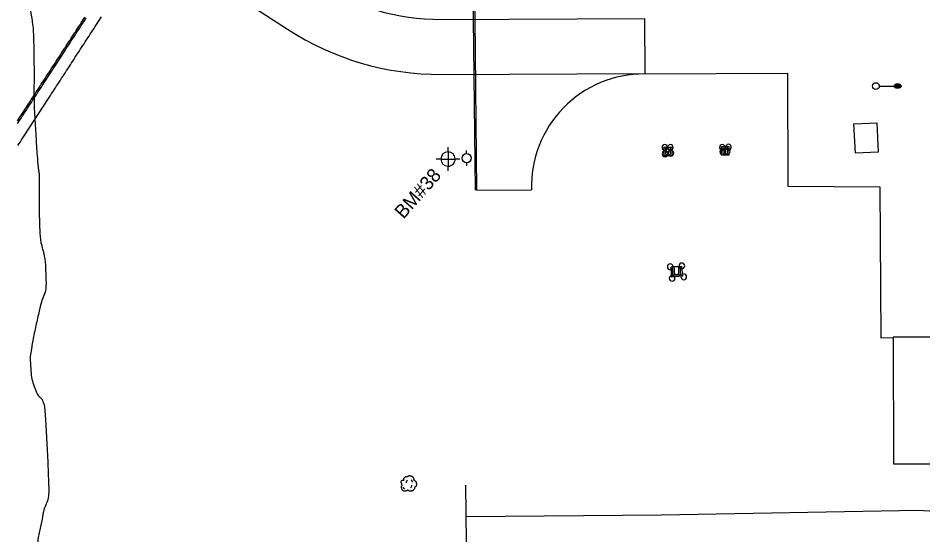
# Model space of a CAD drawing. Extents: x 2145380 to 2157287, y 139568 to 149130.
# Drawn here: x 2151598.2 to 2151993.3, y 142048.7 to 142274.3 of the extents above; entities that cross this region are included whole.
import ezdxf

# ---------------------------------------------------------------- set-up
doc = ezdxf.new("R2010")
doc.units = 0
for name, color, linetype in [('PR_PREVIOUSLY CONSTRUCTED', 7, 'Continuous'), ('SURV_Benchmark', 7, 'Continuous'), ('TOPO_Asphalt', 7, 'Continuous'), ('TOPO_Building', 7, 'Continuous'), ('TOPO_Curb Back', 7, 'Continuous'), ('TOPO_Dirt Grav', 7, 'Continuous'), ('TOPO_Fence', 7, 'Continuous'), ('TOPO_Light Pole', 7, 'Continuous'), ('TOPO_Misc', 7, 'Continuous'), ('TOPO_Power Pole', 7, 'Continuous'), ('TOPO_Tree', 7, 'Continuous'), ('TOPO_Wall Freestanding', 7, 'Continuous')]:
    doc.layers.add(name, color=color, linetype=linetype)

# ---------------------------------------------------------------- blocks, each defined once
blk = doc.blocks.new('POWPOL')
at = {"layer": 'TOPO_Power Pole'}
for p, q in [((0, 10.2), (0, 17.3)), ((0, -10.2), (0, -17.3))]:
    blk.add_line(p, q, dxfattribs=at)
blk.add_circle((0, 0), 10.2, dxfattribs=at)
blk = doc.blocks.new('LP')
at = {"layer": 'TOPO_Light Pole'}
blk.add_line((3.8, 0), (20.3, 0), dxfattribs=at)
for points in [[(20.3, 0), (27.9, 0)], [(20.3, 0), (23.5, 0)], [(20.8, 1.3), (27.4, 1.3)], [(20.8, 1.3), (23.5, 1.3)], [(23.7, 1.3), (27.4, 1.3)], [(23.7, 0), (27.9, 0)], [(20.8, -1.3), (27.4, -1.3)], [(20.8, -1.3), (23.5, -1.3)], [(23.7, -1.3), (27.4, -1.3)]]:
    blk.add_lwpolyline(points, dxfattribs=at)
blk.add_circle((0, 0), 3.81, dxfattribs=at)
blk.add_ellipse((24.1, 0), major_axis=(3.81, 0), ratio=0.666667, dxfattribs=at)
blk = doc.blocks.new('POST')
at = {"layer": 'TOPO_Misc'}
for start, end in [(90, 180), (180, 270), (360, 90), (270, 0)]:
    blk.add_arc((0, 0), 3.16, start, end, dxfattribs=at)
blk = doc.blocks.new('TREE')
at = {"layer": 'TOPO_Tree'}
for points in [[(-3.5, 17.6), (-3.1, 18.3), (-2.6, 18.8), (-1.9, 19.2), (-1, 19.7), (-0.2, 20), (0.7, 20.2), (1.6, 20.5), (2.5, 20.8), (3.4, 20.8), (4.1, 20.7), (4.8, 20.5), (5.5, 20.2), (6.4, 19.9), (7.3, 19.7), (8.2, 19.2), (9.4, 18.4), (10, 17.2), (10.8, 16), (11.2, 15.3), (11.6, 14.6), (11.9, 13.9), (12.2, 13.1), (11.4, 12), (11.9, 11.2), (12, 11), (12.2, 10.9), (12.4, 10.7), (12.9, 10.4), (13.5, 10), (14, 9.7), (14.7, 9.2), (15.4, 8.7), (16.1, 8.1), (16.7, 7.5), (16.9, 6.7), (17.1, 6), (17.6, 4.4), (17.7, 2.8), (17.7, 1.2), (17.7, -0.2), (17.8, -2.2), (16.6, -3), (15.5, -3.8), (14.3, -4.6), (13.2, -5.3)], [(-14.1, -0.4), (-14.2, 0.5), (-14.4, 1.4), (-14.6, 2.3), (-14.8, 3.2), (-15.5, 4), (-15.7, 4.9), (-15.8, 5.6), (-15.7, 6.3), (-15.7, 7), (-15.6, 7.9), (-15.7, 8.8), (-15.1, 9.7), (-14.6, 10.4), (-13.8, 10.5), (-13, 10.7), (-12.2, 11), (-11.1, 10), (-10.4, 10.7), (-9.4, 11.7), (-10.3, 13.3), (-9.8, 14.4), (-9.6, 15.1), (-9.3, 15.9), (-8.8, 16.5), (-8.2, 17.3), (-7.5, 17.7), (-6.7, 18.1), (-6.1, 18.4), (-5.6, 18.6), (-5.1, 18.7), (-4.5, 18.7), (-4, 18.5), (-3.5, 18.1)], [(13.2, -5.3), (13.3, -5.8), (13.4, -6.3), (13.4, -6.7), (13.8, -8.5), (12.2, -10), (10.8, -11.5), (10, -12.3), (9.1, -12.8), (8.2, -13.1), (6, -13.8), (3.3, -13.6), (1.3, -13.1), (0.5, -12.9), (-0.1, -11.4), (-0.8, -11.5), (-2, -11.6), (-3.3, -12.8), (-4.5, -13.1), (-6.1, -13.5), (-7.8, -14), (-9.3, -13.6), (-11.4, -13.1), (-12.8, -11.4), (-14.1, -9.4), (-15.3, -7.3), (-15.6, -5.1), (-15.1, -3), (-14.9, -1.9), (-13.9, -0.8), (-13.5, 0.1)], [(-4.2, 5.1), (-4.5, 6.1), (-4.3, 7.2), (-3.8, 8.2), (-3.3, 9.3), (-2.7, 10.3), (-1.6, 11)], [(5.9, 11.2), (6.5, 10.7), (7, 10.2), (7.4, 9.5), (7.9, 8.6), (8.3, 7.6), (8.5, 6.6)], [(-11.4, -4.5), (-11.5, -5.4), (-11, -6.3), (-10.1, -7.2), (-9.3, -8), (-8.5, -8.3), (-7.7, -8.1)], [(4.8, -6.3), (5.7, -5.7), (6.3, -4.9), (6.8, -3.9), (7.4, -2.8), (7.6, -1.7), (7.5, -0.6)]]:
    blk.add_open_spline(points, degree=3, dxfattribs=at)
blk = doc.blocks.new('BM')
at = {"layer": 'SURV_Benchmark'}
for p, q in [((0, 2.49), (0, 4.15)), ((-2.49, 0), (-4.16, 0)), ((4.16, 0), (2.49, 0)), ((0, -4.16), (0, -2.49))]:
    blk.add_line(p, q, dxfattribs=at)
for points in [[(-2.5, 0), (-2.49, 0), (0, 0), (0, -2.49), (0, -2.49)], [(-2.5, 0), (-2.49, 0), (0, 0), (0, -2.49), (0, -2.49)], [(0, 2.49), (0, 2.49), (0, 0), (2.49, 0), (2.49, 0), (2.49, 0)], [(0, 2.49), (0, 2.49), (0, 0), (2.49, 0), (2.49, 0), (2.49, 0), (2.49, 0)]]:
    blk.add_lwpolyline(points, dxfattribs=at)
for start, end in [(90.0638, 180.0068), (0.0638, 90.0068), (0.0638, 90.0068), (180.0638, 270.0068), (180.0638, 270.0068), (269.9472, 359.9927)]:
    blk.add_arc((0, 0), 2.5, start, end, dxfattribs=at)

msp = doc.modelspace()

# ---------------------------------------------------------------- linework, layer by layer
at = {"layer": 'PR_PREVIOUSLY CONSTRUCTED'}
for p, q in [((2151676.4, 142295.11), (2151715.89, 142269.44)), ((2151782.86, 142273.74), (2151871.72, 142274.18)), ((2151871.72, 142274.18), (2151871.84, 142250.18)), ((2151782.98, 142249.74), (2151871.84, 142250.18))]:
    msp.add_line(p, q, dxfattribs=at)
for points in [[(2151597.98, 142229.51), (2151598.53, 142230.34), (2151599.07, 142231.18), (2151599.62, 142232.02), (2151600.16, 142232.86), (2151600.71, 142233.7), (2151601.25, 142234.54), (2151601.8, 142235.38), (2151602.34, 142236.21), (2151602.89, 142237.05), (2151603.43, 142237.89), (2151603.97, 142238.73), (2151604.52, 142239.57), (2151605.06, 142240.41), (2151605.61, 142241.24), (2151606.15, 142242.08), (2151606.7, 142242.92), (2151607.24, 142243.76), (2151607.79, 142244.6), (2151608.33, 142245.44), (2151608.88, 142246.28), (2151608.92, 142246.34), (2151609.42, 142247.11), (2151609.97, 142247.95), (2151610.51, 142248.79), (2151611.06, 142249.63), (2151611.6, 142250.47), (2151612.15, 142251.31), (2151612.69, 142252.15), (2151613.24, 142252.98), (2151613.78, 142253.82), (2151614.33, 142254.66), (2151614.87, 142255.5), (2151615.42, 142256.34), (2151615.96, 142257.18), (2151616.51, 142258.01), (2151617.05, 142258.85), (2151617.6, 142259.69), (2151618.14, 142260.53), (2151618.69, 142261.37), (2151619.23, 142262.21), (2151619.78, 142263.05), (2151620.32, 142263.88), (2151620.87, 142264.72), (2151621.41, 142265.56), (2151621.96, 142266.4), (2151622.5, 142267.24), (2151623.05, 142268.08), (2151623.59, 142268.91), (2151624.14, 142269.75), (2151624.68, 142270.59), (2151625.23, 142271.43), (2151625.77, 142272.27), (2151626.32, 142273.11), (2151626.86, 142273.95), (2151627.41, 142274.78)], [(2151598, 142228.3), (2151598.54, 142229.14), (2151599.09, 142229.98), (2151599.63, 142230.82), (2151600.18, 142231.66), (2151600.72, 142232.5), (2151601.27, 142233.33), (2151601.81, 142234.17), (2151602.36, 142235.01), (2151602.9, 142235.85), (2151603.44, 142236.69), (2151603.99, 142237.53), (2151604.53, 142238.37), (2151605.08, 142239.2), (2151605.62, 142240.04), (2151606.17, 142240.88), (2151606.71, 142241.72), (2151607.26, 142242.56), (2151607.8, 142243.4), (2151608.35, 142244.23), (2151608.89, 142245.07), (2151609.44, 142245.91), (2151609.48, 142245.98), (2151609.98, 142246.75), (2151610.53, 142247.59), (2151611.07, 142248.43), (2151611.62, 142249.27), (2151612.16, 142250.1), (2151612.71, 142250.94), (2151613.25, 142251.78), (2151613.8, 142252.62), (2151614.34, 142253.46), (2151614.89, 142254.3), (2151615.43, 142255.14), (2151615.98, 142255.97), (2151616.52, 142256.81), (2151617.07, 142257.65), (2151617.61, 142258.49), (2151618.16, 142259.33), (2151618.7, 142260.17), (2151619.25, 142261), (2151619.79, 142261.84), (2151620.34, 142262.68), (2151620.88, 142263.52), (2151621.43, 142264.36), (2151621.97, 142265.2), (2151622.52, 142266.04), (2151623.06, 142266.87), (2151623.61, 142267.71), (2151624.15, 142268.55), (2151624.7, 142269.39), (2151625.24, 142270.23), (2151625.79, 142271.07), (2151626.33, 142271.91), (2151626.88, 142272.74), (2151627.42, 142273.58), (2151627.97, 142274.42)], [(2151598.11, 142218.69), (2151598.66, 142219.52), (2151599.2, 142220.36), (2151599.75, 142221.2), (2151600.29, 142222.04), (2151600.84, 142222.88), (2151601.38, 142223.72), (2151601.93, 142224.56), (2151602.47, 142225.39), (2151603.02, 142226.23), (2151603.56, 142227.07), (2151604.11, 142227.91), (2151604.65, 142228.75), (2151605.2, 142229.59), (2151605.74, 142230.42), (2151606.29, 142231.26), (2151606.83, 142232.1), (2151607.38, 142232.94), (2151607.92, 142233.78), (2151608.47, 142234.62), (2151609.01, 142235.46), (2151609.56, 142236.29), (2151610.1, 142237.13), (2151610.65, 142237.97), (2151611.19, 142238.81), (2151611.74, 142239.65), (2151612.28, 142240.49), (2151612.83, 142241.33), (2151613.37, 142242.16), (2151613.92, 142243), (2151613.96, 142243.07), (2151614.46, 142243.84), (2151615.01, 142244.68), (2151615.55, 142245.52), (2151616.1, 142246.36), (2151616.64, 142247.19), (2151617.19, 142248.03), (2151617.73, 142248.87), (2151618.28, 142249.71), (2151618.82, 142250.55), (2151619.37, 142251.39), (2151619.91, 142252.23), (2151620.46, 142253.06), (2151621, 142253.9), (2151621.55, 142254.74), (2151622.09, 142255.58), (2151622.64, 142256.42), (2151623.18, 142257.26), (2151623.73, 142258.09), (2151624.27, 142258.93), (2151624.81, 142259.77), (2151625.36, 142260.61), (2151625.9, 142261.45), (2151626.45, 142262.29), (2151626.99, 142263.13), (2151627.54, 142263.96), (2151628.08, 142264.8), (2151628.63, 142265.64), (2151629.17, 142266.48), (2151629.72, 142267.32), (2151630.26, 142268.16), (2151630.81, 142269), (2151631.35, 142269.83), (2151631.9, 142270.67), (2151632.44, 142271.51), (2151632.99, 142272.35), (2151633.53, 142273.19), (2151634.08, 142274.03), (2151634.62, 142274.86)]]:
    msp.add_lwpolyline(points, dxfattribs=at)
for radius in [98, 122]:
    msp.add_arc((2151782.37, 142371.74), radius, 236.9808, 270.2846, dxfattribs=at)
at = {"layer": 'TOPO_Asphalt'}
for points in [[(2151871.73, 142249.92), (2151934.18, 142250.24), (2151934.25, 142200.9), (2151974.46, 142200.58), (2151974.84, 142134.69), (2151980.24, 142134.81)], [(2151798.31, 142199.23), (2151822.37, 142199.34)]]:
    msp.add_lwpolyline(points, dxfattribs=at)
msp.add_arc((2151871.36, 142200.92), 49.01, 89.5645, 181.8476, dxfattribs=at)
at = {"layer": 'TOPO_Building'}
for points in [[(2151973.15, 142228.65), (2151973.74, 142215.84), (2151963.75, 142215.38), (2151963.16, 142228.18)], [(2151980.34, 142134.96), (2151980.45, 142079.68), (2152006.43, 142079.73), (2152006.32, 142135.01)]]:
    msp.add_lwpolyline(points, close=True, dxfattribs=at)
at = {"layer": 'TOPO_Curb Back'}
for points in [[(2151795.23, 142480), (2151795.62, 142434.05), (2151796.05, 142363.7), (2151796.95, 142274.01), (2151797.69, 142199.22)], [(2151795.84, 142478.79), (2151796.22, 142434.05), (2151796.65, 142363.71), (2151797.55, 142274.02), (2151798.29, 142199.23)]]:
    msp.add_lwpolyline(points, dxfattribs=at)
at = {"layer": 'TOPO_Dirt Grav'}
msp.add_lwpolyline([(2151793.87, 142056.76), (2151879.16, 142057.46), (2151991.01, 142059.54), (2152006.18, 142058.62)], dxfattribs=at)
at = {"layer": 'TOPO_Fence'}
msp.add_lwpolyline([(2151795.99, 141817.22), (2151795.25, 141933.82), (2151793.71, 142070.44)], dxfattribs=at)
at = {"layer": 'TOPO_Misc'}
for p, q in [((2151905.84, 142217.8), (2151905.84, 142215.39)), ((2151907.91, 142215.4), (2151907.91, 142217.81)), ((2151880.92, 142217.46), (2151880.92, 142215.05)), ((2151882.99, 142215.06), (2151882.99, 142217.47)), ((2151884.61, 142165.36), (2151884.61, 142162.95)), ((2151886.69, 142162.96), (2151886.69, 142165.37))]:
    msp.add_line(p, q, dxfattribs=at)
for points in [[(2151880.33, 142214.14), (2151880.33, 142217.91), (2151883.59, 142217.91), (2151883.59, 142214.14), (2151880.33, 142214.14)], [(2151905.25, 142214.48), (2151905.25, 142218.24), (2151908.51, 142218.24), (2151908.51, 142214.48), (2151905.25, 142214.48)], [(2151884.03, 142162.05), (2151884.03, 142165.81), (2151887.29, 142165.81), (2151887.29, 142162.05), (2151884.03, 142162.05)]]:
    msp.add_lwpolyline(points, dxfattribs=at)
for centre in [(2151881.95, 142215.87), (2151906.87, 142216.21), (2151885.65, 142163.77)]:
    msp.add_arc(centre, 1.32, 218.3412, 322.0625, dxfattribs=at)
at = {"layer": 'TOPO_Tree'}
msp.add_open_spline([(2151780.83, 142727.26), (2151780.78, 142724.91), (2151780.73, 142722.56), (2151780.68, 142720.2), (2151780.66, 142719.27), (2151780.8, 142718.34), (2151780.81, 142717.4), (2151780.83, 142716.32), (2151780.7, 142715.23), (2151780.73, 142714.15), (2151780.77, 142712.16), (2151780.92, 142710.18), (2151781, 142708.19), (2151781.07, 142706.45), (2151781.43, 142704.69), (2151781.05, 142702.97), (2151780.64, 142701.13), (2151779.99, 142699.41), (2151779.43, 142697.64), (2151778.7, 142695.3), (2151777.94, 142692.97), (2151777.22, 142690.63), (2151776.03, 142686.81), (2151775.24, 142682.9), (2151774.36, 142678.99), (2151773.49, 142675.07), (2151772.82, 142670.97), (2151773.21, 142667.03), (2151773.31, 142665.99), (2151773.74, 142664.99), (2151774.14, 142663.99), (2151774.46, 142663.21), (2151774.95, 142662.54), (2151775.24, 142661.74), (2151775.68, 142660.57), (2151775.86, 142659.35), (2151776, 142658.14), (2151776.2, 142656.32), (2151776.05, 142654.44), (2151775.68, 142652.6), (2151775.45, 142651.46), (2151775.13, 142650.41), (2151774.06, 142649.58), (2151772.64, 142648.47), (2151771.14, 142648.56), (2151769.66, 142648.42), (2151768.75, 142648.33), (2151767.54, 142647.89), (2151766.88, 142648.75), (2151765.83, 142650.11), (2151765.98, 142651.58), (2151765.45, 142652.97), (2151764.84, 142654.58), (2151764.24, 142656.19), (2151763.62, 142657.8), (2151762.37, 142661.02), (2151761.09, 142664.22), (2151759.78, 142667.42), (2151758.8, 142669.83), (2151757.46, 142672.09), (2151756.43, 142674.48), (2151755.1, 142677.56), (2151754.31, 142680.85), (2151753.1, 142684), (2151752.02, 142686.84), (2151750.95, 142689.65), (2151749.1, 142692.16), (2151748.39, 142693.12), (2151747.48, 142693.82), (2151746.55, 142694.53), (2151744.99, 142695.73), (2151743.31, 142696.75), (2151741.77, 142697.96), (2151738.39, 142700.65), (2151735.61, 142704.02), (2151732.23, 142706.78), (2151729.46, 142709.03), (2151726.58, 142711.31), (2151723.19, 142712.37), (2151720.79, 142713.13), (2151718.36, 142713.71), (2151715.96, 142714.41), (2151713.39, 142715.17), (2151710.93, 142716.14), (2151708.26, 142716.76), (2151706.47, 142717.18), (2151704.67, 142716.99), (2151702.86, 142717.01), (2151701.07, 142717.03), (2151699.27, 142716.74), (2151697.48, 142716.92), (2151691.85, 142717.47), (2151686.4, 142719.1), (2151680.83, 142719.94), (2151677.09, 142720.51), (2151673.37, 142721.18), (2151669.6, 142721.48), (2151665.19, 142721.82), (2151660.76, 142721.71), (2151656.35, 142721.9), (2151653.98, 142722), (2151651.6, 142722.62), (2151649.25, 142722.39), (2151647.81, 142722.25), (2151646.42, 142721.73), (2151644.99, 142721.45), (2151640.18, 142720.51), (2151635.32, 142719.69), (2151630.52, 142718.68), (2151627.61, 142718.06), (2151624.73, 142717.32), (2151621.85, 142716.6), (2151620.66, 142716.31), (2151619.49, 142715.93), (2151618.31, 142715.61), (2151616.13, 142715.03), (2151613.81, 142715.38), (2151611.58, 142714.87), (2151610.54, 142714.64), (2151609.45, 142714.15), (2151608.91, 142713.14), (2151607.73, 142710.91), (2151608.33, 142708.42), (2151607.62, 142706.18), (2151606.77, 142703.49), (2151605.54, 142700.91), (2151604.81, 142698.13), (2151604.2, 142695.79), (2151603.67, 142693.43), (2151603.67, 142691.04), (2151603.67, 142689.83), (2151603.78, 142688.62), (2151603.79, 142687.41), (2151603.81, 142685.87), (2151603.7, 142684.32), (2151603.77, 142682.77), (2151603.87, 142680.77), (2151604.26, 142678.78), (2151604.47, 142676.78), (2151604.59, 142675.63), (2151605, 142674.43), (2151604.69, 142673.31), (2151604.24, 142671.69), (2151603.52, 142670.16), (2151602.95, 142668.59), (2151602.07, 142666.15), (2151601.22, 142663.69), (2151600.34, 142661.25), (2151599.42, 142658.68), (2151596.86, 142656.77), (2151596.4, 142654.04), (2151595.91, 142651.1), (2151596.85, 142648.16), (2151596.8, 142645.23), (2151596.72, 142640.8), (2151596.89, 142636.37), (2151596.08, 142631.94), (2151595.83, 142630.55), (2151594.97, 142629.37), (2151594.61, 142628.02), (2151594.24, 142626.67), (2151593.87, 142625.3), (2151593.67, 142623.91), (2151593.29, 142621.25), (2151593.41, 142618.53), (2151592.98, 142615.88), (2151592.62, 142613.67), (2151592.25, 142611.47), (2151591.83, 142609.27), (2151591.58, 142607.99), (2151591.32, 142606.72), (2151591.07, 142605.45), (2151590.76, 142603.85), (2151590.55, 142602.24), (2151590.22, 142600.64), (2151589.75, 142598.32), (2151588.83, 142596.11), (2151588.07, 142593.88), (2151587.01, 142590.79), (2151584.27, 142588.07), (2151584.31, 142584.79), (2151584.33, 142582.55), (2151584.41, 142580.3), (2151584.46, 142578.05), (2151584.56, 142572.9), (2151584.64, 142567.76), (2151584.76, 142562.61), (2151584.84, 142558.6), (2151586.11, 142554.68), (2151586.32, 142550.67), (2151586.45, 142548.29), (2151586.54, 142545.92), (2151586.6, 142543.54), (2151586.75, 142536.73), (2151586.74, 142529.91), (2151586.92, 142523.09), (2151586.98, 142520.67), (2151587.15, 142518.25), (2151587.33, 142515.84), (2151587.58, 142512.51), (2151588.21, 142509.22), (2151588.58, 142505.9), (2151588.8, 142503.97), (2151589.27, 142501.95), (2151588.68, 142500.06), (2151588.31, 142498.88), (2151587.58, 142497.9), (2151587.11, 142496.79), (2151586.14, 142494.49), (2151585.17, 142492.19), (2151584.2, 142489.89), (2151583.51, 142488.27), (2151582.82, 142486.65), (2151582.13, 142485.04), (2151581.16, 142482.78), (2151580.02, 142480.61), (2151578.98, 142478.38), (2151578.06, 142476.41), (2151577.16, 142474.49), (2151576.44, 142472.39), (2151576.13, 142471.5), (2151576.11, 142470.56), (2151576.07, 142469.63), (2151575.99, 142467.63), (2151575.86, 142465.61), (2151576.07, 142463.61), (2151576.58, 142458.85), (2151577.31, 142454.11), (2151577.88, 142449.36), (2151578.03, 142448.08), (2151578.16, 142446.79), (2151578.27, 142445.51), (2151578.35, 142444.48), (2151577.33, 142443.5), (2151577.51, 142442.48), (2151577.79, 142440.98), (2151578.17, 142439.48), (2151578.45, 142437.97), (2151578.61, 142437.1), (2151578.77, 142436.23), (2151578.93, 142435.36), (2151579.12, 142434.34), (2151579.29, 142433.32), (2151579.39, 142432.3), (2151579.58, 142430.54), (2151579.12, 142428.78), (2151578.62, 142427.03), (2151578.18, 142425.45), (2151577.69, 142423.98), (2151577.02, 142422.51), (2151576.59, 142421.58), (2151576.11, 142420.69), (2151575.61, 142419.8), (2151575.11, 142418.91), (2151574.41, 142418.17), (2151573.92, 142417.25), (2151573.39, 142416.28), (2151573.08, 142415.23), (2151572.95, 142414.15), (2151572.84, 142413.28), (2151572.82, 142412.42), (2151572.82, 142411.55), (2151572.81, 142409.61), (2151572.96, 142407.66), (2151573.13, 142405.72), (2151573.27, 142404.13), (2151574.94, 142402.73), (2151574.9, 142401.28), (2151574.87, 142400.29), (2151573.54, 142399.47), (2151573.38, 142398.41), (2151572.9, 142395.21), (2151572.37, 142391.95), (2151572.26, 142388.69), (2151572.08, 142383.53), (2151571.93, 142378.37), (2151571.79, 142373.2), (2151571.75, 142371.54), (2151571.7, 142369.87), (2151571.73, 142368.21), (2151571.75, 142366.66), (2151572.44, 142365.19), (2151573.11, 142363.77), (2151573.71, 142362.51), (2151574.34, 142361.3), (2151575.02, 142360.1), (2151576.69, 142357.18), (2151578.62, 142354.43), (2151580.28, 142351.49), (2151582.14, 142348.22), (2151583.45, 142344.69), (2151584.81, 142341.22), (2151585.14, 142340.4), (2151585.01, 142339.43), (2151585.34, 142338.61), (2151585.75, 142337.61), (2151587.23, 142337.28), (2151587.59, 142336.26), (2151588.53, 142333.64), (2151589.43, 142330.99), (2151590.26, 142328.33), (2151593.59, 142317.58), (2151597.59, 142307.03), (2151600.08, 142296.05), (2151600.68, 142293.45), (2151601.13, 142290.82), (2151601.63, 142288.2), (2151602.35, 142284.42), (2151603.1, 142280.67), (2151603.73, 142276.86), (2151604.87, 142269.88), (2151605, 142262.81), (2151605.1, 142255.76), (2151605.12, 142254.4), (2151605.14, 142253.04), (2151605.15, 142251.68), (2151605.17, 142247.16), (2151605.09, 142242.63), (2151605.17, 142238.11), (2151605.25, 142233.35), (2151605.6, 142228.6), (2151605.88, 142223.84), (2151606.14, 142219.56), (2151606.44, 142215.28), (2151606.76, 142211.01), (2151606.9, 142209.19), (2151607.29, 142207.4), (2151607.36, 142205.59), (2151607.48, 142202.39), (2151607.32, 142199.19), (2151607.35, 142195.99), (2151607.39, 142191.29), (2151607.45, 142186.6), (2151607.64, 142181.91), (2151607.88, 142176.16), (2151609.93, 142170.59), (2151610.18, 142164.84), (2151610.24, 142163.41), (2151610.28, 142161.99), (2151610.32, 142160.56), (2151610.35, 142159.56), (2151610.41, 142158.56), (2151610.38, 142157.57), (2151610.3, 142154.59), (2151608.69, 142151.84), (2151608.01, 142148.94), (2151606.49, 142142.5), (2151605.06, 142136.03), (2151603.92, 142129.51), (2151603.43, 142126.69), (2151603.52, 142123.78), (2151603.73, 142120.93), (2151603.97, 142117.57), (2151604.85, 142114.29), (2151606.16, 142111.09), (2151606.81, 142109.5), (2151608.4, 142108.52), (2151609.02, 142106.94), (2151609.4, 142105.95), (2151609.72, 142104.95), (2151609.8, 142103.91), (2151610.55, 142093.22), (2151611.07, 142082.53), (2151611.48, 142071.84), (2151611.53, 142070.41), (2151611.62, 142068.98), (2151611.56, 142067.55), (2151611.41, 142063.95), (2151609.55, 142060.61), (2151608.91, 142057.05), (2151607.93, 142051.63), (2151606.51, 142046.21), (2151606.67, 142040.71), (2151606.71, 142039.19), (2151606.76, 142037.66), (2151606.8, 142036.13), (2151607.45, 142032.24), (2151608.1, 142028.35), (2151608.75, 142024.45), (2151610.81, 142019.62), (2151612.88, 142014.79), (2151614.95, 142009.96), (2151619.39, 142003.31), (2151623.83, 141996.65), (2151628.27, 141989.99), (2151631.86, 141984.42), (2151635.46, 141978.85), (2151639.05, 141973.28), (2151645.75, 141963.58), (2151652.45, 141953.88), (2151659.14, 141944.19), (2151664.08, 141930.99), (2151669.03, 141917.8), (2151673.97, 141904.61), (2151676.57, 141899.68), (2151679.16, 141894.75), (2151681.75, 141889.82), (2151683.3, 141880.14), (2151684.86, 141870.46), (2151686.41, 141860.78), (2151688.45, 141854.43), (2151690.49, 141848.09), (2151692.53, 141841.75), (2151695.79, 141834.96), (2151699.05, 141828.17), (2151702.31, 141821.38), (2151706.48, 141815.93), (2151710.65, 141810.48), (2151714.82, 141805.03), (2151723.4, 141793.58), (2151731.97, 141782.13), (2151740.55, 141770.68)], degree=3, dxfattribs=at)
at = {"layer": 'TOPO_Wall Freestanding'}
msp.add_lwpolyline([(2151883.37, 142165.73), (2151887.78, 142166.01), (2151888.28, 142161.72), (2151883.63, 142161.15)], close=True, dxfattribs=at)

# ---------------------------------------------------------------- block references
at = {"layer": 'SURV_Benchmark', "xscale": 1.25, "yscale": 1.25}
msp.add_blockref('BM', (2151785.92, 142212.8), dxfattribs=at)
at = {"layer": 'TOPO_Light Pole', "xscale": 0.39370000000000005, "yscale": 0.3937000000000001}
msp.add_blockref('LP', (2151972.72, 142244.62), dxfattribs=at)
at = {"layer": 'TOPO_Misc', "xscale": 0.39370000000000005, "yscale": 0.3937000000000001}
for p in [(2151880.59, 142217.84), (2151882.98, 142217.88), (2151905.66, 142217.88), (2151908.34, 142217.99), (2151880.65, 142215.06), (2151883.24, 142215.32), (2151905.88, 142215.88), (2151907.83, 142216.05), (2151882.92, 142165.78), (2151888.04, 142166.14), (2151888.84, 142161.36), (2151883.72, 142160.71)]:
    msp.add_blockref('POST', p, dxfattribs=at)
at = {"layer": 'TOPO_Power Pole', "xscale": 0.19685000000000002, "yscale": 0.19685000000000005}
msp.add_blockref('POWPOL', (2151794.03, 142213.16), dxfattribs=at)
at = {"layer": 'TOPO_Tree', "xscale": 0.19685000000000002, "yscale": 0.19685000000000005}
msp.add_blockref('TREE', (2151768.6, 142070.49), dxfattribs=at)

# ---------------------------------------------------------------- texts
at = {"layer": 'SURV_Benchmark'}
msp.add_text('BM#38', height=6, rotation=48.5247, dxfattribs=at).set_placement((2151766.48, 142186.31))

doc.saveas('drawing.dxf')
